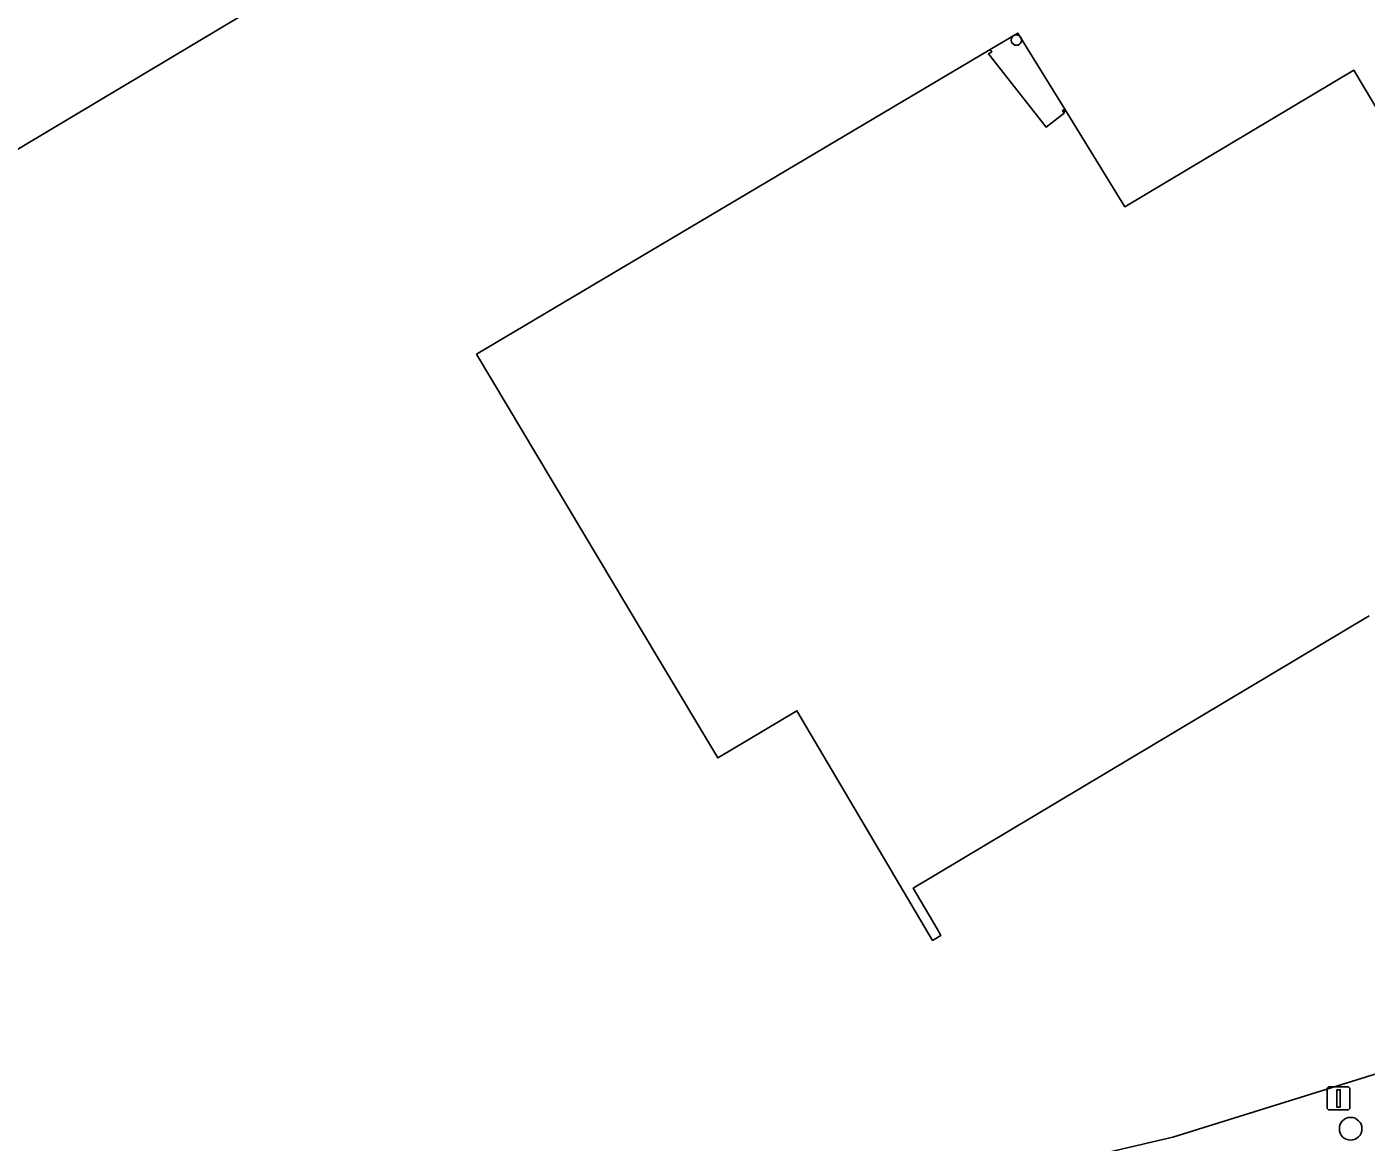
# Model space of a CAD drawing. Extents: x 156651 to 158072, y 387631 to 388990.
# Drawn here: x 157534.8 to 157592.7, y 388298.4 to 388346.7 of the extents above; entities that cross this region are included whole.
import ezdxf

# ---------------------------------------------------------------- set-up
doc = ezdxf.new("R2010")
doc.units = 0
for name, color, linetype in [('IMGEO_Afsluitpaal', 7, 'Continuous'), ('IMGEO_Berm_groen', 7, 'Continuous'), ('IMGEO_Boom', 7, 'Continuous'), ('IMGEO_Hek', 7, 'Continuous'), ('IMGEO_Pand', 7, 'Continuous'), ('IMGEO_Pand_overbouw', 7, 'Continuous')]:
    doc.layers.add(name, color=color, linetype=linetype)

msp = doc.modelspace()

# ---------------------------------------------------------------- linework, layer by layer
at = {"layer": 'IMGEO_Afsluitpaal'}
for p, q in [((157591.026, 388299.916), (157591.026, 388300.716)), ((157591.026, 388300.716), (157591.026, 388299.916)), ((157591.126, 388300.816), (157591.916, 388300.816)), ((157591.916, 388300.816), (157591.126, 388300.816)), ((157592.016, 388300.716), (157592.016, 388299.916)), ((157592.016, 388299.916), (157592.016, 388300.716)), ((157591.916, 388299.816), (157591.126, 388299.816)), ((157591.126, 388299.816), (157591.916, 388299.816))]:
    msp.add_line(p, q, dxfattribs=at)
msp.add_lwpolyline([(157591.446, 388300.691), (157591.596, 388300.691), (157591.596, 388299.941), (157591.446, 388299.941), (157591.446, 388300.691)], dxfattribs=at)
for centre, start, end in [((157591.126, 388300.716), 90, 180), ((157591.126, 388300.716), 90, 180), ((157591.916, 388300.716), 0, 90), ((157591.916, 388300.716), 360, 90), ((157591.126, 388299.916), 180, 270), ((157591.126, 388299.916), 180, 270), ((157591.916, 388299.916), 270, 0), ((157591.916, 388299.916), 270, 0)]:
    msp.add_arc(centre, 0.1, start, end, dxfattribs=at)
at = {"layer": 'IMGEO_Berm_groen'}
msp.add_lwpolyline([(157576.008, 388296.685), (157584.343, 388298.638), (157605.786, 388305.311), (157614.939, 388310.397)], dxfattribs=at)
at = {"layer": 'IMGEO_Boom'}
msp.add_circle((157592.045, 388299.003), 0.489, dxfattribs=at)
at = {"layer": 'IMGEO_Hek'}
msp.add_lwpolyline([(157614.939, 388310.397), (157605.786, 388305.311), (157584.343, 388298.638), (157576.008, 388296.685)], dxfattribs=at)
at = {"layer": 'IMGEO_Pand'}
for points in [[(157568.356, 388387.949), (157608.72, 388412.066), (157643.513, 388353.722), (157638.466, 388350.749), (157637.341, 388350.078), (157639.861, 388345.857), (157642.293, 388341.783), (157641.925, 388341.559), (157641.694, 388341.948), (157640.759, 388343.523), (157615.801, 388328.621), (157609.902, 388338.488), (157619.658, 388344.338), (157598.514, 388379.704), (157579.923, 388368.609), (157519.845, 388332.716), (157508.27, 388352.085), (157568.356, 388387.949)], [(157592.845, 388321.191), (157573.113, 388309.415), (157574.151, 388307.648), (157574.316, 388307.366), (157573.954, 388307.15), (157570.378, 388313.201), (157568.08, 388317.091), (157565.223, 388315.382), (157564.664, 388315.048), (157562.098, 388319.34), (157554.217, 388332.516), (157576.447, 388345.707), (157576.513, 388345.602), (157576.377, 388345.517), (157578.864, 388342.345), (157579.643, 388342.948), (157579.578, 388343.054), (157579.674, 388343.113), (157582.276, 388338.894), (157592.178, 388344.8), (157602.99, 388326.672)]]:
    msp.add_lwpolyline(points, dxfattribs=at)
for start, end in [(90.23841, 234.75068), (234.61622, 90.37287)]:
    msp.add_arc((157577.579, 388346.108), 0.225, start, end, dxfattribs=at)
at = {"layer": 'IMGEO_Pand_overbouw'}
msp.add_lwpolyline([(157579.674, 388343.113), (157577.638, 388346.414), (157576.447, 388345.707), (157576.513, 388345.602), (157576.377, 388345.517), (157578.864, 388342.345), (157579.643, 388342.948)], close=True, dxfattribs=at)

doc.saveas('drawing.dxf')
